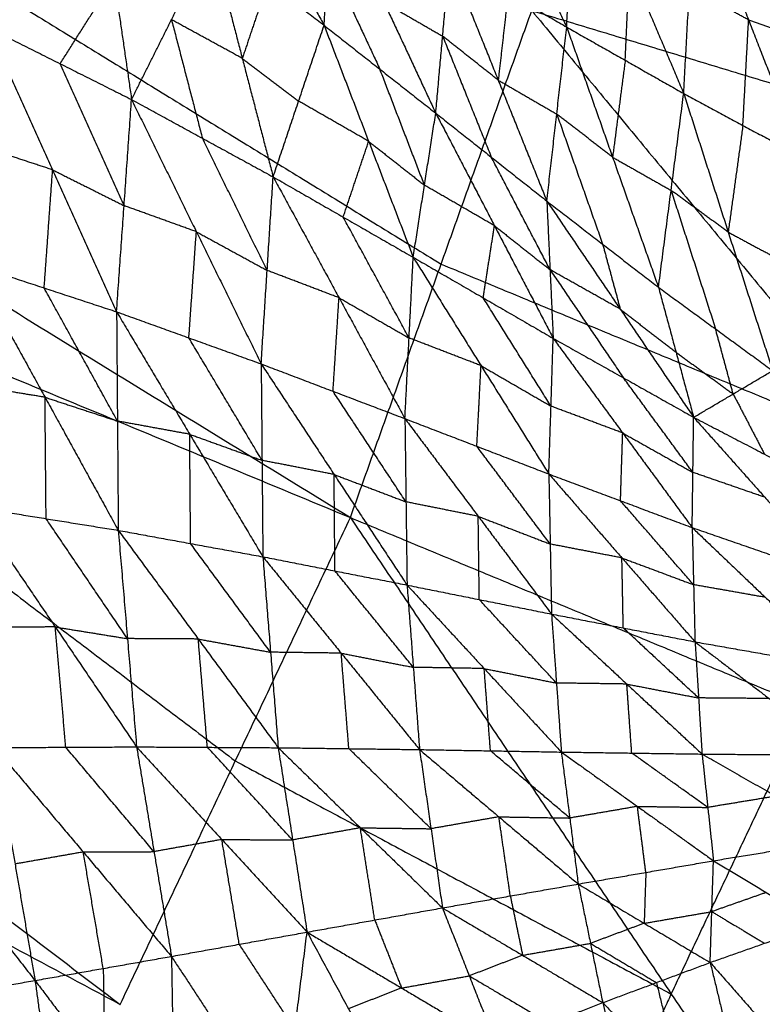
# Model space of a CAD drawing. Header units: millimetres. Extents: x -106 to 110, y -96 to 120.
# Tile 610 of 656: x 38.89 to 44.7, y -8.28 to -0.58. Entities that reach past the tile are written whole.
import ezdxf

# ---------------------------------------------------------------- set-up
doc = ezdxf.new("R2010")
doc.units = ezdxf.units.MM
doc.header["$MEASUREMENT"] = 0
doc.layers.add('Default', color=7, linetype='Continuous', true_color=0x000000)

msp = doc.modelspace()

# ---------------------------------------------------------------- linework, layer by layer
at = {"layer": 'Default'}
for points in [[(27.3263, 4.2178, 3.7488), (34.3997, -0.126, 3.779), (41.473, -4.4698, 3.8092)], [(43.9154, 3.5819, 3.8092), (47.1042, 0.4164, 3.8351), (50.2929, -2.749, 3.8611)], [(35.1092, 1.8569, 3.779), (38.6458, -0.315, 3.7941), (42.1825, -2.4869, 3.8092)], [(26.4451, 1.755, 3.7488), (33.0586, -3.2613, 3.779), (39.6721, -8.2775, 3.8092)], [(26.4451, 1.755, 3.7488), (33.959, -1.3574, 3.779), (41.473, -4.4698, 3.8092)], [(42.2901, 1.2117, -1.3894), (42.7276, 0.2891, -1.1747), (43.1651, -0.6334, -0.96)], [(40.4094, 0.9416, -0.6526), (40.8384, 0.161, -0.2909), (41.2673, -0.6195, 0.0709)], [(43.1651, -0.6334, -0.96), (43.1985, 0.1078, -1.2587), (43.232, 0.849, -1.5574)], [(43.232, 0.849, -1.5574), (43.6563, -0.1519, -1.3118), (44.0807, -1.1528, -1.0663)], [(38.6429, -0.6398, -1.2605), (39.0652, 0.0237, -0.5998), (39.4876, 0.6873, 0.0609)], [(39.4876, 0.6873, 0.0609), (39.6242, -0.2564, -0.541), (39.7608, -1.2, -1.143)], [(44.0807, -1.1528, -1.0663), (44.1254, -0.3283, -1.3959), (44.1702, 0.4962, -1.7256)], [(44.1702, 0.4962, -1.7256), (44.5885, -0.5776, -1.4482), (45.0068, -1.6514, -1.1709)], [(41.2673, -0.6195, 0.0709), (41.299, -0.0959, -0.3399), (41.3306, 0.4277, -0.7506)], [(41.3306, 0.4277, -0.7506), (41.7357, -0.4394, -0.3372), (42.1407, -1.3065, 0.0763)], [(45.0597, -0.7451, -1.531), (44.8506, -0.2082, -1.6697), (44.6414, 0.3287, -1.8084)], [(39.7608, -1.2, -1.143), (40.0733, -0.5755, -0.5386), (40.3858, 0.049, 0.0658)], [(40.3858, 0.049, 0.0658), (40.6272, -0.878, -0.4746), (40.8685, -1.805, -1.015)], [(40.3858, 0.049, 0.0658), (40.8266, -0.2853, 0.0683), (41.2673, -0.6195, 0.0709)], [(41.299, -0.0959, -0.3399), (41.5015, -0.5295, -0.1332), (41.704, -0.963, 0.0736)], [(42.1407, -1.3065, 0.0763), (42.1948, -0.7044, -0.3888), (42.249, -0.1024, -0.8539)], [(42.249, -0.1024, -0.8539), (42.6294, -1.0483, -0.386), (43.0098, -1.9941, 0.0819)], [(42.249, -0.1024, -0.8539), (42.707, -0.3679, -0.907), (43.1651, -0.6334, -0.96)], [(43.6229, -0.8931, -1.0132), (43.6396, -0.5225, -1.1625), (43.6563, -0.1519, -1.3118)], [(39.2019, -0.9199, -1.2017), (39.413, -0.5881, -0.8714), (39.6242, -0.2564, -0.541)], [(40.8266, -0.2853, 0.0683), (40.7269, -0.5816, -0.2032), (40.6272, -0.878, -0.4746)], [(42.707, -0.3679, -0.907), (42.6682, -0.7081, -0.6465), (42.6294, -1.0483, -0.386)], [(44.5885, -0.5776, -1.4482), (44.357, -0.4529, -1.4221), (44.1254, -0.3283, -1.3959)], [(41.7357, -0.4394, -0.3372), (41.9652, -0.5719, -0.363), (42.1948, -0.7044, -0.3888)], [(41.473, -4.4698, 3.8092), (42.1825, -2.4869, 3.8092), (42.892, -0.504, 3.8092)], [(42.892, -0.504, 3.8092), (45.7551, -3.9667, 3.8351), (48.6183, -7.4295, 3.8611)], [(42.892, -0.504, 3.8092), (46.5925, -1.6265, 3.8351), (50.2929, -2.749, 3.8611)], [(25.3267, -0.6097, 3.7488), (32.4994, -4.4436, 3.779), (39.6721, -8.2775, 3.8092)], [(40.0733, -0.5755, -0.5386), (40.194, -1.039, -0.8088), (40.3147, -1.5025, -1.079)], [(40.6272, -0.878, -0.4746), (40.3503, -0.7268, -0.5066), (40.0733, -0.5755, -0.5386)], [(44.5437, -1.4021, -1.1186), (44.5661, -0.9899, -1.2834), (44.5885, -0.5776, -1.4482)], [(44.5885, -0.5776, -1.4482), (44.8241, -0.6614, -1.4896), (45.0597, -0.7451, -1.531)], [(38.6429, -0.6398, -1.2605), (39.1433, -1.75, -1.5392), (39.6438, -2.8603, -1.818)], [(38.6429, -0.6398, -1.2605), (39.2019, -0.9199, -1.2017), (39.7608, -1.2, -1.143)], [(40.8685, -1.805, -1.015), (41.0679, -1.2123, -0.4721), (41.2673, -0.6195, 0.0709)], [(41.2673, -0.6195, 0.0709), (41.6159, -1.5268, -0.4035), (41.9644, -2.434, -0.8779)], [(41.2673, -0.6195, 0.0709), (41.704, -0.963, 0.0736), (42.1407, -1.3065, 0.0763)], [(43.0098, -1.9941, 0.0819), (43.0874, -1.3138, -0.4391), (43.1651, -0.6334, -0.96)], [(43.1651, -0.6334, -0.96), (43.5242, -1.6509, -0.4361), (43.8833, -2.6685, 0.0879)], [(43.1651, -0.6334, -0.96), (43.6229, -0.8931, -1.0132), (44.0807, -1.1528, -1.0663)], [(42.1948, -0.7044, -0.3888), (42.3851, -1.1774, -0.1549), (42.5753, -1.6503, 0.0791)], [(42.6294, -1.0483, -0.386), (42.4121, -0.8763, -0.3874), (42.1948, -0.7044, -0.3888)], [(39.7023, -2.0301, -1.4805), (39.4521, -1.475, -1.3411), (39.2019, -0.9199, -1.2017)], [(40.6272, -0.878, -0.4746), (40.8475, -1.0451, -0.4734), (41.0679, -1.2123, -0.4721)], [(43.6229, -0.8931, -1.0132), (43.5735, -1.272, -0.7246), (43.5242, -1.6509, -0.4361)], [(42.0526, -1.8702, -0.4008), (41.8783, -1.4166, -0.1636), (41.704, -0.963, 0.0736)], [(42.6294, -1.0483, -0.386), (42.8584, -1.181, -0.4125), (43.0874, -1.3138, -0.4391)], [(43.8833, -2.6685, 0.0879), (43.982, -1.9106, -0.4892), (44.0807, -1.1528, -1.0663)], [(44.0807, -1.1528, -1.0663), (44.4285, -2.2366, -0.4861), (44.7763, -3.3205, 0.0942)], [(44.0807, -1.1528, -1.0663), (44.5437, -1.4021, -1.1186), (45.0068, -1.6514, -1.1709)], [(39.6438, -2.8603, -1.818), (39.7023, -2.0301, -1.4805), (39.7608, -1.2, -1.143)], [(39.7608, -1.2, -1.143), (40.2679, -2.234, -1.3838), (40.7749, -3.2679, -1.6246)], [(39.7608, -1.2, -1.143), (40.3147, -1.5025, -1.079), (40.8685, -1.805, -1.015)], [(41.6159, -1.5268, -0.4035), (41.3419, -1.3695, -0.4378), (41.0679, -1.2123, -0.4721)], [(41.9644, -2.434, -0.8779), (42.0526, -1.8702, -0.4008), (42.1407, -1.3065, 0.0763)], [(42.1407, -1.3065, 0.0763), (42.5753, -1.6503, 0.0791), (43.0098, -1.9941, 0.0819)], [(42.1407, -1.3065, 0.0763), (42.6001, -2.1871, -0.3287), (43.0595, -3.0678, -0.7336)], [(33.959, -1.3574, 3.779), (37.2658, -3.8655, 3.7941), (40.5725, -6.3736, 3.8092)], [(43.0874, -1.3138, -0.4391), (43.267, -1.8225, -0.1771), (43.4465, -2.3313, 0.0849)], [(43.5242, -1.6509, -0.4361), (43.3058, -1.4824, -0.4376), (43.0874, -1.3138, -0.4391)], [(44.5437, -1.4021, -1.1186), (44.4861, -1.8194, -0.8023), (44.4285, -2.2366, -0.4861)], [(40.8217, -2.5365, -1.3198), (40.5682, -2.0195, -1.1994), (40.3147, -1.5025, -1.079)], [(41.4164, -2.1195, -0.9465), (41.5162, -1.8231, -0.675), (41.6159, -1.5268, -0.4035)], [(41.6159, -1.5268, -0.4035), (41.8342, -1.6985, -0.4022), (42.0526, -1.8702, -0.4008)], [(39.1433, -1.75, -1.5392), (38.8601, -1.6569, -1.5834), (38.5768, -1.5637, -1.6276)], [(43.0347, -2.531, -0.3258), (42.805, -2.0906, -0.1234), (42.5753, -1.6503, 0.0791)], [(43.5242, -1.6509, -0.4361), (43.7531, -1.7808, -0.4627), (43.982, -1.9106, -0.4892)], [(39.0772, -2.6739, -1.9063), (39.1103, -2.212, -1.7228), (39.1433, -1.75, -1.5392)], [(39.1433, -1.75, -1.5392), (39.4228, -1.8901, -1.5099), (39.7023, -2.0301, -1.4805)], [(40.7749, -3.2679, -1.6246), (40.8217, -2.5365, -1.3198), (40.8685, -1.805, -1.015)], [(40.8685, -1.805, -1.015), (41.384, -2.7504, -1.2157), (41.8995, -3.6958, -1.4163)], [(40.8685, -1.805, -1.015), (41.4164, -2.1195, -0.9465), (41.9644, -2.434, -0.8779)], [(42.6001, -2.1871, -0.3287), (42.3263, -2.0287, -0.3647), (42.0526, -1.8702, -0.4008)], [(43.982, -1.9106, -0.4892), (44.1559, -2.4525, -0.1991), (44.3298, -2.9945, 0.091)], [(44.4285, -2.2366, -0.4861), (44.2052, -2.0736, -0.4876), (43.982, -1.9106, -0.4892)], [(43.0098, -1.9941, 0.0819), (43.0347, -2.531, -0.3258), (43.0595, -3.0678, -0.7336)], [(43.0098, -1.9941, 0.0819), (43.4465, -2.3313, 0.0849), (43.8833, -2.6685, 0.0879)], [(43.0098, -1.9941, 0.0819), (43.5841, -2.8397, -0.2532), (44.1584, -3.6853, -0.5882)], [(40.2679, -2.234, -1.3838), (39.9851, -2.1321, -1.4321), (39.7023, -2.0301, -1.4805)], [(41.9319, -3.0649, -1.1471), (41.6742, -2.5922, -1.0468), (41.4164, -2.1195, -0.9465)], [(42.512, -2.7509, -0.8057), (42.556, -2.469, -0.5672), (42.6001, -2.1871, -0.3287)], [(42.6001, -2.1871, -0.3287), (42.8174, -2.359, -0.3273), (43.0347, -2.531, -0.3258)], [(40.2093, -3.0641, -1.7213), (40.2386, -2.649, -1.5525), (40.2679, -2.234, -1.3838)], [(40.2679, -2.234, -1.3838), (40.5448, -2.3852, -1.3518), (40.8217, -2.5365, -1.3198)], [(44.4285, -2.2366, -0.4861), (44.66, -2.3613, -0.5122), (44.8915, -2.486, -0.5383)], [(43.4465, -2.3313, 0.0849), (43.5153, -2.5855, -0.0841), (43.5841, -2.8397, -0.2532)], [(41.8995, -3.6958, -1.4163), (41.9319, -3.0649, -1.1471), (41.9644, -2.434, -0.8779)], [(41.9644, -2.434, -0.8779), (42.4949, -3.2815, -1.0371), (43.0254, -4.1289, -1.1964)], [(41.9644, -2.434, -0.8779), (42.512, -2.7509, -0.8057), (43.0595, -3.0678, -0.7336)], [(38.5107, -2.4876, -1.9947), (39.0772, -2.6739, -1.9063), (39.6438, -2.8603, -1.818)], [(38.5107, -2.4876, -1.9947), (39.0839, -3.5286, -1.9937), (39.657, -4.5696, -1.9926)], [(41.384, -2.7504, -1.2157), (41.1029, -2.6434, -1.2677), (40.8217, -2.5365, -1.3198)], [(42.1825, -2.4869, 3.8092), (43.9688, -3.2268, 3.8222), (45.7551, -3.9667, 3.8351)], [(43.0347, -2.531, -0.3258), (43.3218, -2.9538, -0.4934), (43.609, -3.3765, -0.6609)], [(43.5841, -2.8397, -0.2532), (43.3094, -2.6853, -0.2895), (43.0347, -2.531, -0.3258)], [(39.6504, -3.7149, -1.9053), (39.3638, -3.1944, -1.9058), (39.0772, -2.6739, -1.9063)], [(43.8833, -2.6685, 0.0879), (44.0208, -3.1769, -0.2502), (44.1584, -3.6853, -0.5882)], [(43.8833, -2.6685, 0.0879), (44.3298, -2.9945, 0.091), (44.7763, -3.3205, 0.0942)], [(41.3372, -3.4819, -1.5204), (41.3606, -3.1161, -1.368), (41.384, -2.7504, -1.2157)], [(41.384, -2.7504, -1.2157), (41.658, -2.9077, -1.1814), (41.9319, -3.0649, -1.1471)], [(43.0425, -3.5983, -0.965), (42.7772, -3.1746, -0.8854), (42.512, -2.7509, -0.8057)], [(43.5841, -2.8397, -0.2532), (43.8025, -3.0083, -0.2517), (44.0208, -3.1769, -0.2502)], [(39.6438, -2.8603, -1.818), (39.6504, -3.7149, -1.9053), (39.657, -4.5696, -1.9926)], [(39.6438, -2.8603, -1.818), (40.2093, -3.0641, -1.7213), (40.7749, -3.2679, -1.6246)], [(39.6438, -2.8603, -1.818), (40.216, -3.8182, -1.8002), (40.7882, -4.7762, -1.7824)], [(44.4673, -3.5029, -0.247), (44.3985, -3.2487, -0.078), (44.3298, -2.9945, 0.091)], [(40.7815, -4.0221, -1.7035), (40.4954, -3.5431, -1.7124), (40.2093, -3.0641, -1.7213)], [(42.4949, -3.2815, -1.0371), (42.2134, -3.1732, -1.0921), (41.9319, -3.0649, -1.1471)], [(43.0254, -4.1289, -1.1964), (43.0425, -3.5983, -0.965), (43.0595, -3.0678, -0.7336)], [(43.0595, -3.0678, -0.7336), (43.6032, -3.808, -0.8541), (44.147, -4.5482, -0.9746)], [(43.0595, -3.0678, -0.7336), (43.609, -3.3765, -0.6609), (44.1584, -3.6853, -0.5882)], [(44.0208, -3.1769, -0.2502), (44.2441, -3.3399, -0.2486), (44.4673, -3.5029, -0.247)], [(40.7749, -3.2679, -1.6246), (40.7815, -4.0221, -1.7035), (40.7882, -4.7762, -1.7824)], [(40.7749, -3.2679, -1.6246), (41.3372, -3.4819, -1.5204), (41.8995, -3.6958, -1.4163)], [(40.7749, -3.2679, -1.6246), (41.3455, -4.1328, -1.5899), (41.9161, -4.9977, -1.5552)], [(42.4624, -3.9124, -1.3063), (42.4787, -3.5969, -1.1717), (42.4949, -3.2815, -1.0371)], [(42.4949, -3.2815, -1.0371), (42.7687, -3.4399, -1.0011), (43.0425, -3.5983, -0.965)], [(44.1527, -4.1167, -0.7814), (43.8808, -3.7466, -0.7212), (43.609, -3.3765, -0.6609)], [(44.1584, -3.6853, -0.5882), (44.4673, -3.5029, -0.247), (44.7763, -3.3205, 0.0942)], [(39.0839, -3.5286, -1.9937), (38.8015, -3.483, -2.0415), (38.5191, -3.4373, -2.0894)], [(39.0922, -4.4783, -2.0883), (39.088, -4.0035, -2.041), (39.0839, -3.5286, -1.9937)], [(39.0839, -3.5286, -1.9937), (39.3671, -3.6218, -1.9495), (39.6504, -3.7149, -1.9053)], [(41.9078, -4.3468, -1.4858), (41.6225, -3.9143, -1.5031), (41.3372, -3.4819, -1.5204)], [(44.4673, -3.5029, -0.247), (44.5902, -3.7386, -0.3819), (44.713, -3.9742, -0.5168)], [(43.6032, -3.808, -0.8541), (43.3228, -3.7032, -0.9096), (43.0425, -3.5983, -0.965)], [(41.8995, -3.6958, -1.4163), (41.9078, -4.3468, -1.4858), (41.9161, -4.9977, -1.5552)], [(41.8995, -3.6958, -1.4163), (42.4624, -3.9124, -1.3063), (43.0254, -4.1289, -1.1964)], [(41.8995, -3.6958, -1.4163), (42.4731, -4.4601, -1.3656), (43.0466, -5.2244, -1.3149)], [(44.147, -4.5482, -0.9746), (44.1527, -4.1167, -0.7814), (44.1584, -3.6853, -0.5882)], [(44.1584, -3.6853, -0.5882), (44.713, -3.9742, -0.5168), (45.2676, -4.2631, -0.4455)], [(44.1584, -3.6853, -0.5882), (44.7154, -4.3113, -0.6725), (45.2725, -4.9374, -0.7567)], [(40.216, -3.8182, -1.8002), (39.9332, -3.7666, -1.8528), (39.6504, -3.7149, -1.9053)], [(40.2226, -4.6729, -1.8875), (40.2193, -4.2456, -1.8439), (40.216, -3.8182, -1.8002)], [(40.216, -3.8182, -1.8002), (40.4988, -3.9202, -1.7518), (40.7815, -4.0221, -1.7035)], [(43.5862, -4.3385, -1.0855), (43.5947, -4.0733, -0.9698), (43.6032, -3.808, -0.8541)], [(43.6032, -3.808, -0.8541), (43.878, -3.9624, -0.8178), (44.1527, -4.1167, -0.7814)], [(43.036, -4.6767, -1.2557), (42.7492, -4.2945, -1.281), (42.4624, -3.9124, -1.3063)], [(41.3455, -4.1328, -1.5899), (41.0635, -4.0775, -1.6467), (40.7815, -4.0221, -1.7035)], [(41.3521, -4.887, -1.6688), (41.3488, -4.5099, -1.6294), (41.3455, -4.1328, -1.5899)], [(41.3455, -4.1328, -1.5899), (41.6266, -4.2398, -1.5378), (41.9078, -4.3468, -1.4858)], [(43.0254, -4.1289, -1.1964), (43.036, -4.6767, -1.2557), (43.0466, -5.2244, -1.3149)], [(43.0254, -4.1289, -1.1964), (43.5862, -4.3385, -1.0855), (44.147, -4.5482, -0.9746)], [(43.0254, -4.1289, -1.1964), (43.5972, -4.7853, -1.1343), (44.169, -5.4416, -1.0722)], [(44.7154, -4.3113, -0.6725), (44.4341, -4.214, -0.7269), (44.1527, -4.1167, -0.7814)], [(38.5274, -4.3871, -2.184), (39.0922, -4.4783, -2.0883), (39.657, -4.5696, -1.9926)], [(38.5274, -4.3871, -2.184), (39.1639, -5.3252, -1.979), (39.8003, -6.2633, -1.774)], [(42.4731, -4.4601, -1.3656), (42.1904, -4.4035, -1.4257), (41.9078, -4.3468, -1.4858)], [(44.158, -4.9949, -1.0234), (43.8721, -4.6667, -1.0545), (43.5862, -4.3385, -1.0855)], [(42.4814, -5.1111, -1.4351), (42.4772, -4.7856, -1.4003), (42.4731, -4.4601, -1.3656)], [(42.4731, -4.4601, -1.3656), (42.7545, -4.5684, -1.3106), (43.036, -4.6767, -1.2557)], [(39.7287, -5.4165, -1.8833), (39.4104, -4.9474, -1.9858), (39.0922, -4.4783, -2.0883)], [(39.6721, -8.2775, 3.8092), (40.5725, -6.3736, 3.8092), (41.473, -4.4698, 3.8092)], [(41.473, -4.4698, 3.8092), (43.9829, -8.1965, 3.8351), (46.4929, -11.9232, 3.8611)], [(41.473, -4.4698, 3.8092), (45.0456, -5.9496, 3.8351), (48.6183, -7.4295, 3.8611)], [(39.657, -4.5696, -1.9926), (39.7287, -5.4165, -1.8833), (39.8003, -6.2633, -1.774)], [(39.657, -4.5696, -1.9926), (40.2226, -4.6729, -1.8875), (40.7882, -4.7762, -1.7824)], [(39.657, -4.5696, -1.9926), (40.2826, -5.4196, -1.7886), (40.9081, -6.2697, -1.5846)], [(44.147, -4.5482, -0.9746), (44.158, -4.9949, -1.0234), (44.169, -5.4416, -1.0722)], [(44.147, -4.5482, -0.9746), (44.7097, -4.7428, -0.8657), (45.2725, -4.9374, -0.7567)], [(44.147, -4.5482, -0.9746), (44.7199, -5.094, -0.9041), (45.2928, -5.6397, -0.8335)], [(40.8482, -5.5229, -1.6835), (40.5354, -5.0979, -1.7855), (40.2226, -4.6729, -1.8875)], [(43.5972, -4.7853, -1.1343), (43.3166, -4.731, -1.195), (43.036, -4.6767, -1.2557)], [(40.7882, -4.7762, -1.7824), (40.8482, -5.5229, -1.6835), (40.9081, -6.2697, -1.5846)], [(40.7882, -4.7762, -1.7824), (41.3521, -4.887, -1.6688), (41.9161, -4.9977, -1.5552)], [(40.7882, -4.7762, -1.7824), (41.4012, -5.5303, -1.5814), (42.0141, -6.2843, -1.3803)], [(43.6078, -5.333, -1.1936), (43.6025, -5.0591, -1.1639), (43.5972, -4.7853, -1.1343)], [(43.5972, -4.7853, -1.1343), (43.8776, -4.8901, -1.0789), (44.158, -4.9949, -1.0234)], [(41.9651, -5.641, -1.4678), (41.6586, -5.264, -1.5683), (41.3521, -4.887, -1.6688)], [(41.9161, -4.9977, -1.5552), (41.9651, -5.641, -1.4678), (42.0141, -6.2843, -1.3803)], [(41.9161, -4.9977, -1.5552), (42.4814, -5.1111, -1.4351), (43.0466, -5.2244, -1.3149)], [(41.9161, -4.9977, -1.5552), (42.5197, -5.6506, -1.3599), (43.1233, -6.3036, -1.1645)], [(44.7199, -5.094, -0.9041), (44.4389, -5.0444, -0.9637), (44.158, -4.9949, -1.0234)], [(43.085, -5.764, -1.2397), (42.7832, -5.4375, -1.3374), (42.4814, -5.1111, -1.4351)], [(43.0466, -5.2244, -1.3149), (43.085, -5.764, -1.2397), (43.1233, -6.3036, -1.1645)], [(43.0466, -5.2244, -1.3149), (43.6078, -5.333, -1.1936), (44.169, -5.4416, -1.0722)], [(43.0466, -5.2244, -1.3149), (43.6356, -5.7719, -1.1308), (44.2246, -6.3194, -0.9467)], [(39.1639, -5.3252, -1.979), (38.887, -5.3266, -2.0222), (38.6101, -5.3279, -2.0654)], [(39.2465, -6.2661, -1.8604), (39.2052, -5.7956, -1.9197), (39.1639, -5.3252, -1.979)], [(39.1639, -5.3252, -1.979), (39.4463, -5.3708, -1.9312), (39.7287, -5.4165, -1.8833)], [(44.1968, -5.8805, -1.0094), (43.9023, -5.6068, -1.1015), (43.6078, -5.333, -1.1936)], [(40.2826, -5.4196, -1.7886), (40.0056, -5.4181, -1.836), (39.7287, -5.4165, -1.8833)], [(40.3542, -6.2665, -1.6793), (40.3184, -5.8431, -1.734), (40.2826, -5.4196, -1.7886)], [(40.2826, -5.4196, -1.7886), (40.5654, -5.4713, -1.7361), (40.8482, -5.5229, -1.6835)], [(44.169, -5.4416, -1.0722), (44.1968, -5.8805, -1.0094), (44.2246, -6.3194, -0.9467)], [(44.169, -5.4416, -1.0722), (44.7309, -5.5407, -0.9529), (45.2928, -5.6397, -0.8335)], [(44.169, -5.4416, -1.0722), (44.7488, -5.885, -0.9024), (45.3286, -6.3283, -0.7325)], [(41.4012, -5.5303, -1.5814), (41.1247, -5.5266, -1.6324), (40.8482, -5.5229, -1.6835)], [(41.4611, -6.277, -1.4825), (41.4311, -5.9036, -1.5319), (41.4012, -5.5303, -1.5814)], [(41.4012, -5.5303, -1.5814), (41.6831, -5.5856, -1.5246), (41.9651, -5.641, -1.4678)], [(42.5197, -5.6506, -1.3599), (42.2424, -5.6458, -1.4138), (41.9651, -5.641, -1.4678)], [(42.5687, -6.2939, -1.2724), (42.5442, -5.9723, -1.3161), (42.5197, -5.6506, -1.3599)], [(42.5197, -5.6506, -1.3599), (42.8024, -5.7073, -1.2998), (43.085, -5.764, -1.2397)], [(43.6356, -5.7719, -1.1308), (43.3603, -5.7679, -1.1853), (43.085, -5.764, -1.2397)], [(43.674, -6.3115, -1.0556), (43.6548, -6.0417, -1.0932), (43.6356, -5.7719, -1.1308)], [(43.6356, -5.7719, -1.1308), (43.9162, -5.8262, -1.0701), (44.1968, -5.8805, -1.0094)], [(44.7488, -5.885, -0.9024), (44.4728, -5.8827, -0.9559), (44.1968, -5.8805, -1.0094)], [(43.9829, -8.1965, 3.8351), (44.5143, -7.0731, 3.8351), (45.0456, -5.9496, 3.8351)], [(37.5941, -6.2881, -2.1025), (38.2999, -7.1892, -1.6558), (39.0058, -8.0904, -1.209)], [(38.6927, -6.2688, -1.9468), (39.2465, -6.2661, -1.8604), (39.8003, -6.2633, -1.774)], [(38.6927, -6.2688, -1.9468), (38.8492, -7.1796, -1.5779), (39.0058, -8.0904, -1.209)], [(38.6927, -6.2688, -1.9468), (39.3828, -7.0854, -1.5213), (40.0729, -7.902, -1.0958)], [(39.9366, -7.0827, -1.4349), (39.5916, -6.6744, -1.6477), (39.2465, -6.2661, -1.8604)], [(39.8003, -6.2633, -1.774), (39.9366, -7.0827, -1.4349), (40.0729, -7.902, -1.0958)], [(39.8003, -6.2633, -1.774), (40.3542, -6.2665, -1.6793), (40.9081, -6.2697, -1.5846)], [(39.8003, -6.2633, -1.774), (40.4672, -6.9877, -1.3732), (41.1341, -7.7121, -0.9723)], [(41.0211, -6.9909, -1.2785), (40.6877, -6.6287, -1.4789), (40.3542, -6.2665, -1.6793)], [(40.9081, -6.2697, -1.5846), (41.0211, -6.9909, -1.2785), (41.1341, -7.7121, -0.9723)], [(40.9081, -6.2697, -1.5846), (41.4611, -6.277, -1.4825), (42.0141, -6.2843, -1.3803)], [(40.9081, -6.2697, -1.5846), (41.5506, -6.896, -1.2122), (42.1931, -7.5224, -0.8397)], [(42.1036, -6.9034, -1.11), (41.7824, -6.5902, -1.2963), (41.4611, -6.277, -1.4825)], [(42.0141, -6.2843, -1.3803), (42.1036, -6.9034, -1.11), (42.1931, -7.5224, -0.8397)], [(42.0141, -6.2843, -1.3803), (42.5687, -6.2939, -1.2724), (43.1233, -6.3036, -1.1645)], [(42.0141, -6.2843, -1.3803), (42.6346, -6.8102, -1.0402), (43.2551, -7.336, -0.7)], [(43.1892, -6.8198, -0.9323), (42.879, -6.5569, -1.1023), (42.5687, -6.2939, -1.2724)], [(43.1233, -6.3036, -1.1645), (43.1892, -6.8198, -0.9323), (43.2551, -7.336, -0.7)], [(43.1233, -6.3036, -1.1645), (43.674, -6.3115, -1.0556), (44.2246, -6.3194, -0.9467)], [(43.1233, -6.3036, -1.1645), (43.7184, -6.7287, -0.8619), (44.3135, -7.1539, -0.5593)], [(44.269, -6.7367, -0.753), (43.9715, -6.5241, -0.9043), (43.674, -6.3115, -1.0556)], [(40.5725, -6.3736, 3.8092), (42.2777, -7.2851, 3.8222), (43.9829, -8.1965, 3.8351)], [(44.2246, -6.3194, -0.9467), (44.269, -6.7367, -0.753), (44.3135, -7.1539, -0.5593)], [(44.2246, -6.3194, -0.9467), (44.7766, -6.3239, -0.8396), (45.3286, -6.3283, -0.7325)], [(44.2246, -6.3194, -0.9467), (44.8022, -6.6489, -0.6838), (45.3799, -6.9783, -0.421)], [(44.8022, -6.6489, -0.6838), (44.5356, -6.6928, -0.7184), (44.269, -6.7367, -0.753)], [(43.7184, -6.7287, -0.8619), (43.4538, -6.7743, -0.8971), (43.1892, -6.8198, -0.9323)], [(43.7843, -7.245, -0.6297), (43.7514, -6.9869, -0.7458), (43.7184, -6.7287, -0.8619)], [(43.7184, -6.7287, -0.8619), (43.9937, -6.7327, -0.8074), (44.269, -6.7367, -0.753)], [(42.6346, -6.8102, -1.0402), (42.3691, -6.8568, -1.0751), (42.1036, -6.9034, -1.11)], [(42.7241, -7.4292, -0.7699), (42.6794, -7.1197, -0.905), (42.6346, -6.8102, -1.0402)], [(42.6346, -6.8102, -1.0402), (42.9119, -6.815, -0.9862), (43.1892, -6.8198, -0.9323)], [(41.5506, -6.896, -1.2122), (41.2859, -6.9435, -1.2453), (41.0211, -6.9909, -1.2785)], [(41.6636, -7.6172, -0.906), (41.6071, -7.2566, -1.0591), (41.5506, -6.896, -1.2122)], [(41.5506, -6.896, -1.2122), (41.8271, -6.8997, -1.1611), (42.1036, -6.9034, -1.11)], [(40.4672, -6.9877, -1.3732), (40.2019, -7.0352, -1.4041), (39.9366, -7.0827, -1.4349)], [(40.6035, -7.8071, -1.0341), (40.5354, -7.3974, -1.2036), (40.4672, -6.9877, -1.3732)], [(40.4672, -6.9877, -1.3732), (40.7442, -6.9893, -1.3258), (41.0211, -6.9909, -1.2785)], [(44.3135, -7.1539, -0.5593), (44.8467, -7.0661, -0.4901), (45.3799, -6.9783, -0.421)], [(39.3828, -7.0854, -1.5213), (39.6597, -7.0841, -1.4781), (39.9366, -7.0827, -1.4349)], [(39.3828, -7.0854, -1.5213), (39.116, -7.1325, -1.5496), (38.8492, -7.1796, -1.5779)], [(39.5393, -7.9962, -1.1524), (39.4611, -7.5408, -1.3368), (39.3828, -7.0854, -1.5213)], [(43.2551, -7.336, -0.7), (43.7843, -7.245, -0.6297), (44.3135, -7.1539, -0.5593)], [(44.2876, -7.9498, 0.1026), (44.3005, -7.5518, -0.2283), (44.3135, -7.1539, -0.5593)], [(44.3135, -7.1539, -0.5593), (44.7266, -7.4017, -0.2262), (45.1397, -7.6496, 0.1069)], [(43.7843, -7.245, -0.6297), (43.7778, -7.4439, -0.4642), (43.7713, -7.6429, -0.2987)], [(42.1931, -7.5224, -0.8397), (42.7241, -7.4292, -0.7699), (43.2551, -7.336, -0.7)], [(43.2551, -7.336, -0.7), (43.3512, -7.7999, -0.3007), (43.4472, -8.2637, 0.0986)], [(43.2551, -7.336, -0.7), (43.7713, -7.6429, -0.2987), (44.2876, -7.9498, 0.1026)], [(42.7241, -7.4292, -0.7699), (42.7721, -7.6611, -0.5702), (42.8202, -7.8931, -0.3706)], [(44.7266, -7.4017, -0.2262), (44.5136, -7.4768, -0.2273), (44.3005, -7.5518, -0.2283)], [(41.1341, -7.7121, -0.9723), (41.6636, -7.6172, -0.906), (42.1931, -7.5224, -0.8397)], [(42.1931, -7.5224, -0.8397), (42.4029, -8.0543, -0.3725), (42.6128, -8.5862, 0.0948)], [(42.1931, -7.5224, -0.8397), (42.8202, -7.8931, -0.3706), (43.4472, -8.2637, 0.0986)], [(41.6636, -7.6172, -0.906), (41.7685, -7.8832, -0.6724), (41.8735, -8.1492, -0.4388)], [(43.7713, -7.6429, -0.2987), (44.0359, -7.5974, -0.2635), (44.3005, -7.5518, -0.2283)], [(44.3005, -7.5518, -0.2283), (44.5071, -7.6758, -0.0618), (44.7137, -7.7997, 0.1047)], [(43.7713, -7.6429, -0.2987), (43.5612, -7.7214, -0.2997), (43.3512, -7.7999, -0.3007)], [(44.2876, -7.9498, 0.1026), (44.7137, -7.7997, 0.1047), (45.1397, -7.6496, 0.1069)], [(40.0729, -7.902, -1.0958), (40.6035, -7.8071, -1.0341), (41.1341, -7.7121, -0.9723)], [(40.9436, -9.2321, 0.0878), (41.0389, -8.4721, -0.4423), (41.1341, -7.7121, -0.9723)], [(41.1341, -7.7121, -0.9723), (41.4578, -8.3113, -0.4406), (41.7814, -8.9105, 0.0912)], [(41.1341, -7.7121, -0.9723), (41.8735, -8.1492, -0.4388), (42.6128, -8.5862, 0.0948)], [(41.0389, -8.4721, -0.4423), (40.8212, -8.1396, -0.7382), (40.6035, -7.8071, -1.0341)], [(42.8202, -7.8931, -0.3706), (43.0857, -7.8465, -0.3356), (43.3512, -7.7999, -0.3007)], [(43.3512, -7.7999, -0.3007), (43.6093, -7.9533, -0.1001), (43.8674, -8.1067, 0.1006)], [(39.0058, -8.0904, -1.209), (39.5393, -7.9962, -1.1524), (40.0729, -7.902, -1.0958)], [(40.0729, -7.902, -1.0958), (40.0874, -8.7222, -0.5057), (40.1019, -9.5425, 0.0844)], [(40.0729, -7.902, -1.0958), (40.5083, -8.567, -0.504), (40.9436, -9.2321, 0.0878)], [(42.8202, -7.8931, -0.3706), (42.6115, -7.9737, -0.3715), (42.4029, -8.0543, -0.3725)], [(39.5393, -7.9962, -1.1524), (39.5466, -8.4063, -0.8573), (39.5538, -8.8164, -0.5623)], [(43.4472, -8.2637, 0.0986), (43.8674, -8.1067, 0.1006), (44.2876, -7.9498, 0.1026)], [(44.2876, -7.9498, 0.1026), (44.4845, -8.7622, -0.5436), (44.6815, -9.5746, -1.1897)], [(44.2876, -7.9498, 0.1026), (44.9312, -8.6823, -0.5955), (45.5747, -9.4148, -1.2936)], [(41.8735, -8.1492, -0.4388), (42.1382, -8.1017, -0.4056), (42.4029, -8.0543, -0.3725)], [(42.4029, -8.0543, -0.3725), (42.7165, -8.2396, -0.1379), (43.03, -8.425, 0.0967)], [(37.94, -8.2731, -1.3116), (38.4729, -8.1818, -1.2603), (39.0058, -8.0904, -1.209)], [(39.0058, -8.0904, -1.209), (39.1266, -8.9645, -0.564), (39.2474, -9.8387, 0.0811)], [(39.0058, -8.0904, -1.209), (39.5538, -8.8164, -0.5623), (40.1019, -9.5425, 0.0844)], [(41.8735, -8.1492, -0.4388), (41.6656, -8.2302, -0.4397), (41.4578, -8.3113, -0.4406)], [(43.8674, -8.1067, 0.1006), (43.9659, -8.513, -0.2225), (44.0643, -8.9192, -0.5456)], [(43.9829, -8.1965, 3.8351), (43.5327, -9.1484, 3.8351), (43.0825, -10.1004, 3.8351)], [(37.94, -8.2731, -1.3116), (38.5937, -9.0559, -0.6153), (39.2474, -9.8387, 0.0811)], [(42.6128, -8.5862, 0.0948), (43.03, -8.425, 0.0967), (43.4472, -8.2637, 0.0986)], [(43.4472, -8.2637, 0.0986), (43.6188, -9.0001, -0.4912), (43.7904, -9.7364, -1.081)], [(43.4472, -8.2637, 0.0986), (44.0643, -8.9192, -0.5456), (44.6815, -9.5746, -1.1897)]]:
    msp.add_open_spline(points, degree=2, dxfattribs=at)

doc.saveas('drawing.dxf')
